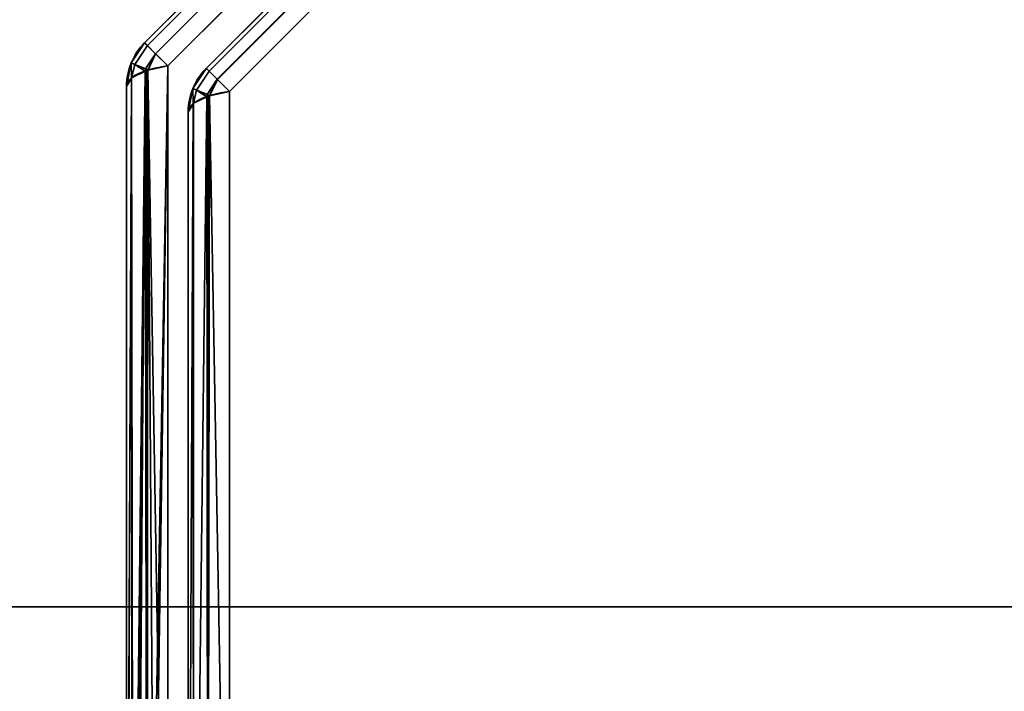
# Model space of a CAD drawing. Header units: millimetres. Extents: x -493 to 6693, y -115 to 135.
# Tile 330 of 656: x 1109 to 1120, y -16 to -8. Entities that reach past the tile are written whole.
import ezdxf

# ---------------------------------------------------------------- set-up
doc = ezdxf.new("R2010")
doc.units = ezdxf.units.MM
doc.layers.add('151', color=7, linetype='Continuous', true_color=0xffffff)

# ---------------------------------------------------------------- blocks, each defined once
blk = doc.blocks.new('UG_SURFACE_002')
at = {"layer": '151', "color": 252, "linetype": 'Continuous', "lineweight": 35}
for points in [[(2042.5, -15, 2200.25), (2042.5, 125, 2200.25), (957.5, 125, 2200.25), (957.5, -15, 2200.25)], [(1107.5, -15, 2050.25), (1107.5, 125, 2050.25), (1892.5, 125, 2050.25), (1892.5, -15, 2050.25)], [(2042.5, -15, 2200.25), (957.5, -15, 2200.25), (1107.5, -15, 2050.25), (1892.5, -15, 2050.25)]]:
    blk.add_3dface(points, dxfattribs=at)
blk = doc.blocks.new('UG_SURFACE_163')
at = {"layer": '151', "color": 252, "linetype": 'Continuous', "lineweight": 35}
for points in [[(1110.596, -8.637, 1157.986), (1120.637, 1.404, 1157.986), (1120.605, 1.436, 1157.739), (1110.564, -8.605, 1157.739)], [(1120.637, 1.404, 1010.514), (1110.596, -8.637, 1010.514), (1110.564, -8.605, 1010.761), (1120.605, 1.436, 1010.761)], [(1120.605, 1.436, 1157.739), (1120.605, 1.436, 1010.761), (1110.564, -8.605, 1010.761), (1110.564, -8.605, 1157.739)], [(1120.637, 1.404, 1157.987), (1120.637, 1.404, 1157.986), (1110.596, -8.637, 1157.986), (1110.596, -8.637, 1157.987)], [(1110.596, -8.637, 1157.987), (1110.688, -8.729, 1158.201), (1120.729, 1.312, 1158.201), (1120.637, 1.404, 1157.987)], [(1120.637, 1.404, 1010.513), (1120.729, 1.312, 1010.299), (1110.688, -8.729, 1010.299), (1110.596, -8.637, 1010.513)], [(1110.596, -8.637, 1010.513), (1110.596, -8.637, 1010.514), (1120.637, 1.404, 1010.514), (1120.637, 1.404, 1010.513)], [(1120.73, 1.311, 1158.204), (1120.729, 1.312, 1158.201), (1110.688, -8.729, 1158.201), (1110.689, -8.73, 1158.204)], [(1110.689, -8.73, 1010.296), (1110.688, -8.729, 1010.299), (1120.729, 1.312, 1010.299), (1120.73, 1.311, 1010.296)], [(1110.689, -8.73, 1158.204), (1110.827, -8.868, 1158.357), (1120.867, 1.173, 1158.357), (1120.73, 1.311, 1158.204)], [(1120.73, 1.311, 1010.296), (1120.867, 1.173, 1010.143), (1110.827, -8.868, 1010.143), (1110.689, -8.73, 1010.296)], [(1120.867, 1.173, 1158.357), (1110.827, -8.868, 1158.357), (1110.827, -22.332, 1163.419), (1130.252, -22.332, 1170.723)], [(1130.252, -22.332, 997.777), (1110.827, -22.332, 1005.08), (1110.827, -8.868, 1010.143), (1120.867, 1.173, 1010.143)], [(1111.296, -8.927, 1010.935), (1120.927, 0.704, 1010.935), (1120.895, 0.736, 1011.182), (1111.264, -8.895, 1011.182)], [(1120.895, 0.736, 1157.318), (1111.264, -8.895, 1157.318), (1111.264, -8.895, 1011.182), (1120.895, 0.736, 1011.182)], [(1120.927, 0.704, 1157.565), (1111.296, -8.927, 1157.565), (1111.264, -8.895, 1157.318), (1120.895, 0.736, 1157.318)], [(1120.927, 0.704, 1010.933), (1120.927, 0.704, 1010.935), (1111.296, -8.927, 1010.935), (1111.296, -8.927, 1010.933)], [(1111.296, -8.927, 1010.933), (1111.388, -9.019, 1010.72), (1121.019, 0.612, 1010.72), (1120.927, 0.704, 1010.933)], [(1120.927, 0.704, 1157.567), (1121.019, 0.612, 1157.78), (1111.388, -9.019, 1157.78), (1111.296, -8.927, 1157.567)], [(1111.296, -8.927, 1157.567), (1111.296, -8.927, 1157.565), (1120.927, 0.704, 1157.565), (1120.927, 0.704, 1157.567)], [(1121.02, 0.611, 1010.717), (1121.019, 0.612, 1010.72), (1111.388, -9.019, 1010.72), (1111.389, -9.02, 1010.717)], [(1111.389, -9.02, 1157.783), (1111.388, -9.019, 1157.78), (1121.019, 0.612, 1157.78), (1121.02, 0.611, 1157.783)], [(1111.389, -9.02, 1010.717), (1111.527, -9.157, 1010.564), (1121.158, 0.473, 1010.564), (1121.02, 0.611, 1010.717)], [(1121.02, 0.611, 1157.783), (1121.158, 0.473, 1157.936), (1111.527, -9.157, 1157.936), (1111.389, -9.02, 1157.783)], [(1130.485, -22.565, 1170.105), (1111.527, -21.868, 1162.715), (1111.527, -9.157, 1157.936), (1121.158, 0.473, 1157.936)], [(1121.158, 0.473, 1010.564), (1111.527, -9.157, 1010.564), (1111.527, -21.868, 1005.785), (1130.485, -22.565, 998.395)], [(1110.412, -8.832, 1010.761), (1110.412, -8.832, 1157.739), (1110.564, -8.605, 1157.739), (1110.564, -8.605, 1010.761)], [(1110.454, -8.851, 1157.987), (1110.596, -8.637, 1157.986), (1110.564, -8.605, 1157.739), (1110.412, -8.832, 1157.739)], [(1110.454, -8.851, 1010.513), (1110.412, -8.832, 1010.761), (1110.564, -8.605, 1010.761), (1110.596, -8.637, 1010.514)], [(1110.454, -8.851, 1157.987), (1110.596, -8.637, 1157.987), (1110.596, -8.637, 1157.986)], [(1110.688, -8.729, 1158.201), (1110.596, -8.637, 1157.987), (1110.454, -8.851, 1157.987), (1110.575, -8.901, 1158.204)], [(1110.575, -8.901, 1010.296), (1110.454, -8.851, 1010.513), (1110.596, -8.637, 1010.513), (1110.688, -8.729, 1010.299)], [(1110.596, -8.637, 1010.514), (1110.596, -8.637, 1010.513), (1110.454, -8.851, 1010.513)], [(1110.575, -8.901, 1158.204), (1110.689, -8.73, 1158.204), (1110.688, -8.729, 1158.201)], [(1110.688, -8.729, 1010.299), (1110.689, -8.73, 1010.296), (1110.575, -8.901, 1010.296)], [(1110.689, -8.73, 1158.204), (1110.575, -8.901, 1158.204), (1110.6, -8.916, 1158.229)], [(1110.6, -8.916, 1010.271), (1110.575, -8.901, 1010.296), (1110.689, -8.73, 1010.296)], [(1110.6, -8.916, 1158.229), (1110.827, -8.868, 1158.357), (1110.689, -8.73, 1158.204)], [(1110.689, -8.73, 1010.296), (1110.827, -8.868, 1010.143), (1110.6, -8.916, 1010.271)], [(1110.412, -8.834, 1010.761), (1110.359, -9.1, 1010.761), (1110.359, -9.1, 1157.739), (1110.412, -8.834, 1157.739)], [(1110.412, -8.834, 1157.739), (1110.359, -9.1, 1157.739), (1110.414, -9.007, 1157.987)], [(1110.414, -9.007, 1010.513), (1110.359, -9.1, 1010.761), (1110.412, -8.834, 1010.761)], [(1110.412, -8.834, 1157.739), (1110.412, -8.832, 1157.739), (1110.412, -8.832, 1010.761), (1110.412, -8.834, 1010.761)], [(1110.412, -8.832, 1157.739), (1110.412, -8.834, 1157.739), (1110.454, -8.851, 1157.987)], [(1110.454, -8.851, 1010.513), (1110.412, -8.834, 1010.761), (1110.412, -8.832, 1010.761)], [(1110.414, -9.007, 1157.987), (1110.454, -8.851, 1157.987), (1110.412, -8.834, 1157.739)], [(1110.412, -8.834, 1010.761), (1110.454, -8.851, 1010.513), (1110.414, -9.007, 1010.513)], [(1110.454, -8.851, 1157.987), (1110.414, -9.007, 1157.987), (1110.417, -9.002, 1158.001)], [(1110.417, -9.002, 1010.499), (1110.414, -9.007, 1010.513), (1110.454, -8.851, 1010.513)], [(1110.454, -8.851, 1157.987), (1110.417, -9.002, 1158.001), (1110.57, -8.926, 1158.202)], [(1110.57, -8.926, 1010.298), (1110.417, -9.002, 1010.499), (1110.454, -8.851, 1010.513)], [(1110.57, -8.926, 1158.202), (1110.417, -9.002, 1158.001), (1110.424, -22.198, 1162.96)], [(1110.433, -22.196, 1005.545), (1110.417, -9.002, 1010.499), (1110.57, -8.926, 1010.298)], [(1110.582, -8.92, 1158.219), (1110.57, -8.926, 1158.202), (1110.424, -22.198, 1162.96)], [(1110.424, -22.198, 1162.96), (1110.432, -22.21, 1163.001), (1110.582, -8.92, 1158.219)], [(1110.432, -22.21, 1163.001), (1110.59, -22.278, 1163.234), (1110.582, -8.92, 1158.219)], [(1110.57, -8.926, 1010.298), (1110.475, -22.236, 1005.41), (1110.433, -22.196, 1005.545)], [(1110.57, -8.926, 1158.202), (1110.575, -8.901, 1158.204), (1110.454, -8.851, 1157.987)], [(1110.454, -8.851, 1010.513), (1110.575, -8.901, 1010.296), (1110.57, -8.926, 1010.298)], [(1110.57, -8.926, 1010.298), (1110.594, -22.276, 1005.272), (1110.475, -22.236, 1005.41)], [(1110.575, -8.901, 1158.204), (1110.57, -8.926, 1158.202), (1110.582, -8.92, 1158.219)], [(1110.582, -8.92, 1010.281), (1110.57, -8.926, 1010.298), (1110.575, -8.901, 1010.296)], [(1110.57, -8.926, 1010.298), (1110.582, -8.92, 1010.281), (1110.594, -22.276, 1005.272)], [(1110.582, -8.92, 1158.219), (1110.6, -8.916, 1158.229), (1110.575, -8.901, 1158.204)], [(1110.575, -8.901, 1010.296), (1110.6, -8.916, 1010.271), (1110.582, -8.92, 1010.281)], [(1110.6, -8.916, 1158.229), (1110.582, -8.92, 1158.219), (1110.59, -22.278, 1163.234)], [(1110.594, -22.276, 1005.272), (1110.582, -8.92, 1010.281), (1110.6, -8.916, 1010.271)], [(1110.827, -8.868, 1158.357), (1110.6, -8.916, 1158.229), (1110.59, -22.278, 1163.234)], [(1110.59, -22.278, 1163.234), (1110.627, -22.294, 1163.288), (1110.827, -8.868, 1158.357)], [(1110.6, -8.916, 1010.271), (1110.693, -22.31, 1005.157), (1110.594, -22.276, 1005.272)], [(1110.6, -8.916, 1010.271), (1110.827, -8.868, 1010.143), (1110.827, -22.332, 1005.08)], [(1110.6, -8.916, 1010.271), (1110.827, -22.332, 1005.08), (1110.693, -22.31, 1005.157)], [(1110.627, -22.294, 1163.288), (1110.827, -22.332, 1163.419), (1110.827, -8.868, 1158.357)], [(1111.112, -9.122, 1157.318), (1111.112, -9.122, 1011.182), (1111.264, -8.895, 1011.182), (1111.264, -8.895, 1157.318)], [(1111.154, -9.141, 1010.933), (1111.296, -8.927, 1010.935), (1111.264, -8.895, 1011.182), (1111.112, -9.122, 1011.182)], [(1111.112, -9.122, 1157.318), (1111.264, -8.895, 1157.318), (1111.296, -8.927, 1157.565), (1111.154, -9.141, 1157.567)], [(1111.154, -9.141, 1010.933), (1111.296, -8.927, 1010.933), (1111.296, -8.927, 1010.935)], [(1111.388, -9.019, 1010.72), (1111.296, -8.927, 1010.933), (1111.154, -9.141, 1010.933), (1111.275, -9.191, 1010.717)], [(1111.275, -9.191, 1157.783), (1111.154, -9.141, 1157.567), (1111.296, -8.927, 1157.567), (1111.388, -9.019, 1157.78)], [(1111.296, -8.927, 1157.565), (1111.296, -8.927, 1157.567), (1111.154, -9.141, 1157.567)], [(1110.417, -9.002, 1158.001), (1110.414, -9.007, 1157.987), (1110.359, -22.1, 1162.627)], [(1110.359, -22.1, 1162.627), (1110.424, -22.198, 1162.96), (1110.417, -9.002, 1158.001)], [(1110.414, -9.007, 1157.987), (1110.359, -9.1, 1157.739), (1110.359, -22.1, 1162.627)], [(1110.414, -9.007, 1010.513), (1110.364, -22.131, 1005.768), (1110.359, -22.1, 1005.873)], [(1110.359, -22.1, 1005.873), (1110.359, -9.1, 1010.761), (1110.414, -9.007, 1010.513)], [(1110.414, -9.007, 1010.513), (1110.433, -22.196, 1005.545), (1110.364, -22.131, 1005.768)], [(1110.414, -9.007, 1010.513), (1110.417, -9.002, 1010.499), (1110.433, -22.196, 1005.545)], [(1111.275, -9.191, 1010.717), (1111.389, -9.02, 1010.717), (1111.388, -9.019, 1010.72)], [(1111.388, -9.019, 1157.78), (1111.389, -9.02, 1157.783), (1111.275, -9.191, 1157.783)], [(1111.389, -9.02, 1010.717), (1111.275, -9.191, 1010.717), (1111.3, -9.206, 1010.692)], [(1111.3, -9.206, 1157.808), (1111.275, -9.191, 1157.783), (1111.389, -9.02, 1157.783)], [(1111.3, -9.206, 1010.692), (1111.527, -9.157, 1010.564), (1111.389, -9.02, 1010.717)], [(1111.389, -9.02, 1157.783), (1111.527, -9.157, 1157.936), (1111.3, -9.206, 1157.808)], [(1110.359, -22.1, 1005.873), (1110.359, -22.1, 1162.627), (1110.359, -9.1, 1157.739), (1110.359, -9.1, 1010.761)], [(1111.112, -9.123, 1157.318), (1111.059, -9.39, 1157.318), (1111.059, -9.39, 1011.182), (1111.112, -9.123, 1011.182)], [(1111.112, -9.123, 1011.182), (1111.059, -9.39, 1011.182), (1111.114, -9.297, 1010.934)], [(1111.114, -9.297, 1157.566), (1111.059, -9.39, 1157.318), (1111.112, -9.123, 1157.318)], [(1111.112, -9.123, 1011.182), (1111.112, -9.122, 1011.182), (1111.112, -9.122, 1157.318), (1111.112, -9.123, 1157.318)], [(1111.112, -9.122, 1011.182), (1111.112, -9.123, 1011.182), (1111.154, -9.141, 1010.933)], [(1111.154, -9.141, 1157.567), (1111.112, -9.123, 1157.318), (1111.112, -9.122, 1157.318)], [(1111.114, -9.297, 1010.934), (1111.154, -9.141, 1010.933), (1111.112, -9.123, 1011.182)], [(1111.112, -9.123, 1157.318), (1111.154, -9.141, 1157.567), (1111.114, -9.297, 1157.566)], [(1111.154, -9.141, 1010.933), (1111.114, -9.297, 1010.934), (1111.117, -9.291, 1010.92)], [(1111.117, -9.291, 1157.58), (1111.114, -9.297, 1157.566), (1111.154, -9.141, 1157.567)], [(1111.154, -9.141, 1010.933), (1111.117, -9.291, 1010.92), (1111.27, -9.216, 1010.718)], [(1111.27, -9.216, 1157.781), (1111.117, -9.291, 1157.58), (1111.154, -9.141, 1157.567)], [(1111.27, -9.216, 1010.718), (1111.275, -9.191, 1010.717), (1111.154, -9.141, 1010.933)], [(1111.154, -9.141, 1157.567), (1111.275, -9.191, 1157.783), (1111.27, -9.216, 1157.781)], [(1111.117, -22.002, 1006.141), (1111.282, -21.92, 1005.923), (1111.282, -9.209, 1010.702), (1111.27, -9.216, 1010.718)], [(1111.27, -9.216, 1010.718), (1111.117, -9.291, 1010.92), (1111.117, -22.002, 1006.141)], [(1111.282, -21.92, 1162.577), (1111.117, -22.002, 1162.359), (1111.117, -9.291, 1157.58), (1111.27, -9.216, 1157.781)], [(1111.275, -9.191, 1010.717), (1111.27, -9.216, 1010.718), (1111.282, -9.209, 1010.702)], [(1111.282, -9.209, 1157.798), (1111.27, -9.216, 1157.781), (1111.275, -9.191, 1157.783)], [(1111.27, -9.216, 1157.781), (1111.282, -9.209, 1157.798), (1111.282, -21.92, 1162.577)], [(1111.282, -9.209, 1010.702), (1111.3, -9.206, 1010.692), (1111.275, -9.191, 1010.717)], [(1111.275, -9.191, 1157.783), (1111.3, -9.206, 1157.808), (1111.282, -9.209, 1157.798)], [(1111.282, -21.92, 1005.923), (1111.527, -21.868, 1005.785), (1111.527, -9.157, 1010.564), (1111.3, -9.206, 1010.692)], [(1111.3, -9.206, 1010.692), (1111.282, -9.209, 1010.702), (1111.282, -21.92, 1005.923)], [(1111.527, -21.868, 1162.715), (1111.282, -21.92, 1162.577), (1111.282, -9.209, 1157.798), (1111.3, -9.206, 1157.808)], [(1111.3, -9.206, 1157.808), (1111.527, -9.157, 1157.936), (1111.527, -21.868, 1162.715)], [(1111.059, -22.1, 1006.403), (1111.117, -22.002, 1006.141), (1111.117, -9.291, 1010.92), (1111.114, -9.297, 1010.934)], [(1111.114, -9.297, 1010.934), (1111.059, -9.39, 1011.182), (1111.059, -22.1, 1006.403)], [(1111.117, -22.002, 1162.359), (1111.059, -22.1, 1162.097), (1111.059, -9.39, 1157.318), (1111.114, -9.297, 1157.566)], [(1111.114, -9.297, 1157.566), (1111.117, -9.291, 1157.58), (1111.117, -22.002, 1162.359)], [(1111.059, -9.39, 1157.318), (1111.059, -22.1, 1162.097), (1111.059, -22.1, 1006.403), (1111.059, -9.39, 1011.182)]]:
    blk.add_3dface(points, dxfattribs=at)
blk = doc.blocks.new('UG_SURFACE_168')
at = {"layer": '151', "color": 252, "linetype": 'Continuous', "lineweight": 35}
for points in [[(1110.596, -8.637, 1157.986), (1120.637, 1.404, 1157.986), (1120.605, 1.436, 1157.739), (1110.564, -8.605, 1157.739)], [(1120.637, 1.404, 1010.514), (1110.596, -8.637, 1010.514), (1110.564, -8.605, 1010.761), (1120.605, 1.436, 1010.761)], [(1120.605, 1.436, 1157.739), (1120.605, 1.436, 1010.761), (1110.564, -8.605, 1010.761), (1110.564, -8.605, 1157.739)], [(1120.637, 1.404, 1157.987), (1120.637, 1.404, 1157.986), (1110.596, -8.637, 1157.986), (1110.596, -8.637, 1157.987)], [(1110.596, -8.637, 1157.987), (1110.688, -8.729, 1158.201), (1120.729, 1.312, 1158.201), (1120.637, 1.404, 1157.987)], [(1120.637, 1.404, 1010.513), (1120.729, 1.312, 1010.299), (1110.688, -8.729, 1010.299), (1110.596, -8.637, 1010.513)], [(1110.596, -8.637, 1010.513), (1110.596, -8.637, 1010.514), (1120.637, 1.404, 1010.514), (1120.637, 1.404, 1010.513)], [(1120.73, 1.311, 1158.204), (1120.729, 1.312, 1158.201), (1110.688, -8.729, 1158.201), (1110.689, -8.73, 1158.204)], [(1110.689, -8.73, 1010.296), (1110.688, -8.729, 1010.299), (1120.729, 1.312, 1010.299), (1120.73, 1.311, 1010.296)], [(1110.689, -8.73, 1158.204), (1110.827, -8.868, 1158.357), (1120.867, 1.173, 1158.357), (1120.73, 1.311, 1158.204)], [(1120.73, 1.311, 1010.296), (1120.867, 1.173, 1010.143), (1110.827, -8.868, 1010.143), (1110.689, -8.73, 1010.296)], [(1120.867, 1.173, 1158.357), (1110.827, -8.868, 1158.357), (1110.827, -22.332, 1163.419), (1130.252, -22.332, 1170.723)], [(1130.252, -22.332, 997.777), (1110.827, -22.332, 1005.08), (1110.827, -8.868, 1010.143), (1120.867, 1.173, 1010.143)], [(1111.296, -8.927, 1010.935), (1120.927, 0.704, 1010.935), (1120.895, 0.736, 1011.182), (1111.264, -8.895, 1011.182)], [(1120.895, 0.736, 1157.318), (1111.264, -8.895, 1157.318), (1111.264, -8.895, 1011.182), (1120.895, 0.736, 1011.182)], [(1120.927, 0.704, 1157.565), (1111.296, -8.927, 1157.565), (1111.264, -8.895, 1157.318), (1120.895, 0.736, 1157.318)], [(1120.927, 0.704, 1010.933), (1120.927, 0.704, 1010.935), (1111.296, -8.927, 1010.935), (1111.296, -8.927, 1010.933)], [(1111.296, -8.927, 1010.933), (1111.388, -9.019, 1010.72), (1121.019, 0.612, 1010.72), (1120.927, 0.704, 1010.933)], [(1120.927, 0.704, 1157.567), (1121.019, 0.612, 1157.78), (1111.388, -9.019, 1157.78), (1111.296, -8.927, 1157.567)], [(1111.296, -8.927, 1157.567), (1111.296, -8.927, 1157.565), (1120.927, 0.704, 1157.565), (1120.927, 0.704, 1157.567)], [(1121.02, 0.611, 1010.717), (1121.019, 0.612, 1010.72), (1111.388, -9.019, 1010.72), (1111.389, -9.02, 1010.717)], [(1111.389, -9.02, 1157.783), (1111.388, -9.019, 1157.78), (1121.019, 0.612, 1157.78), (1121.02, 0.611, 1157.783)], [(1111.389, -9.02, 1010.717), (1111.527, -9.157, 1010.564), (1121.158, 0.473, 1010.564), (1121.02, 0.611, 1010.717)], [(1121.02, 0.611, 1157.783), (1121.158, 0.473, 1157.936), (1111.527, -9.157, 1157.936), (1111.389, -9.02, 1157.783)], [(1130.485, -22.565, 1170.105), (1111.527, -21.868, 1162.715), (1111.527, -9.157, 1157.936), (1121.158, 0.473, 1157.936)], [(1121.158, 0.473, 1010.564), (1111.527, -9.157, 1010.564), (1111.527, -21.868, 1005.785), (1130.485, -22.565, 998.395)], [(1110.412, -8.832, 1010.761), (1110.412, -8.832, 1157.739), (1110.564, -8.605, 1157.739), (1110.564, -8.605, 1010.761)], [(1110.454, -8.851, 1157.987), (1110.596, -8.637, 1157.986), (1110.564, -8.605, 1157.739), (1110.412, -8.832, 1157.739)], [(1110.454, -8.851, 1010.513), (1110.412, -8.832, 1010.761), (1110.564, -8.605, 1010.761), (1110.596, -8.637, 1010.514)], [(1110.454, -8.851, 1157.987), (1110.596, -8.637, 1157.987), (1110.596, -8.637, 1157.986)], [(1110.688, -8.729, 1158.201), (1110.596, -8.637, 1157.987), (1110.454, -8.851, 1157.987), (1110.575, -8.901, 1158.204)], [(1110.575, -8.901, 1010.296), (1110.454, -8.851, 1010.513), (1110.596, -8.637, 1010.513), (1110.688, -8.729, 1010.299)], [(1110.596, -8.637, 1010.514), (1110.596, -8.637, 1010.513), (1110.454, -8.851, 1010.513)], [(1110.575, -8.901, 1158.204), (1110.689, -8.73, 1158.204), (1110.688, -8.729, 1158.201)], [(1110.688, -8.729, 1010.299), (1110.689, -8.73, 1010.296), (1110.575, -8.901, 1010.296)], [(1110.689, -8.73, 1158.204), (1110.575, -8.901, 1158.204), (1110.6, -8.916, 1158.229)], [(1110.6, -8.916, 1010.271), (1110.575, -8.901, 1010.296), (1110.689, -8.73, 1010.296)], [(1110.6, -8.916, 1158.229), (1110.827, -8.868, 1158.357), (1110.689, -8.73, 1158.204)], [(1110.689, -8.73, 1010.296), (1110.827, -8.868, 1010.143), (1110.6, -8.916, 1010.271)], [(1110.412, -8.834, 1010.761), (1110.359, -9.1, 1010.761), (1110.359, -9.1, 1157.739), (1110.412, -8.834, 1157.739)], [(1110.412, -8.834, 1157.739), (1110.359, -9.1, 1157.739), (1110.414, -9.007, 1157.987)], [(1110.414, -9.007, 1010.513), (1110.359, -9.1, 1010.761), (1110.412, -8.834, 1010.761)], [(1110.412, -8.834, 1157.739), (1110.412, -8.832, 1157.739), (1110.412, -8.832, 1010.761), (1110.412, -8.834, 1010.761)], [(1110.412, -8.832, 1157.739), (1110.412, -8.834, 1157.739), (1110.454, -8.851, 1157.987)], [(1110.454, -8.851, 1010.513), (1110.412, -8.834, 1010.761), (1110.412, -8.832, 1010.761)], [(1110.414, -9.007, 1157.987), (1110.454, -8.851, 1157.987), (1110.412, -8.834, 1157.739)], [(1110.412, -8.834, 1010.761), (1110.454, -8.851, 1010.513), (1110.414, -9.007, 1010.513)], [(1110.454, -8.851, 1157.987), (1110.414, -9.007, 1157.987), (1110.417, -9.002, 1158.001)], [(1110.417, -9.002, 1010.499), (1110.414, -9.007, 1010.513), (1110.454, -8.851, 1010.513)], [(1110.454, -8.851, 1157.987), (1110.417, -9.002, 1158.001), (1110.57, -8.926, 1158.202)], [(1110.57, -8.926, 1010.298), (1110.417, -9.002, 1010.499), (1110.454, -8.851, 1010.513)], [(1110.57, -8.926, 1158.202), (1110.417, -9.002, 1158.001), (1110.424, -22.198, 1162.96)], [(1110.433, -22.196, 1005.545), (1110.417, -9.002, 1010.499), (1110.57, -8.926, 1010.298)], [(1110.582, -8.92, 1158.219), (1110.57, -8.926, 1158.202), (1110.424, -22.198, 1162.96)], [(1110.424, -22.198, 1162.96), (1110.432, -22.21, 1163.001), (1110.582, -8.92, 1158.219)], [(1110.432, -22.21, 1163.001), (1110.59, -22.278, 1163.234), (1110.582, -8.92, 1158.219)], [(1110.57, -8.926, 1010.298), (1110.475, -22.236, 1005.41), (1110.433, -22.196, 1005.545)], [(1110.57, -8.926, 1158.202), (1110.575, -8.901, 1158.204), (1110.454, -8.851, 1157.987)], [(1110.454, -8.851, 1010.513), (1110.575, -8.901, 1010.296), (1110.57, -8.926, 1010.298)], [(1110.57, -8.926, 1010.298), (1110.594, -22.276, 1005.272), (1110.475, -22.236, 1005.41)], [(1110.575, -8.901, 1158.204), (1110.57, -8.926, 1158.202), (1110.582, -8.92, 1158.219)], [(1110.582, -8.92, 1010.281), (1110.57, -8.926, 1010.298), (1110.575, -8.901, 1010.296)], [(1110.57, -8.926, 1010.298), (1110.582, -8.92, 1010.281), (1110.594, -22.276, 1005.272)], [(1110.582, -8.92, 1158.219), (1110.6, -8.916, 1158.229), (1110.575, -8.901, 1158.204)], [(1110.575, -8.901, 1010.296), (1110.6, -8.916, 1010.271), (1110.582, -8.92, 1010.281)], [(1110.6, -8.916, 1158.229), (1110.582, -8.92, 1158.219), (1110.59, -22.278, 1163.234)], [(1110.594, -22.276, 1005.272), (1110.582, -8.92, 1010.281), (1110.6, -8.916, 1010.271)], [(1110.827, -8.868, 1158.357), (1110.6, -8.916, 1158.229), (1110.59, -22.278, 1163.234)], [(1110.59, -22.278, 1163.234), (1110.627, -22.294, 1163.288), (1110.827, -8.868, 1158.357)], [(1110.6, -8.916, 1010.271), (1110.693, -22.31, 1005.157), (1110.594, -22.276, 1005.272)], [(1110.6, -8.916, 1010.271), (1110.827, -8.868, 1010.143), (1110.827, -22.332, 1005.08)], [(1110.6, -8.916, 1010.271), (1110.827, -22.332, 1005.08), (1110.693, -22.31, 1005.157)], [(1110.627, -22.294, 1163.288), (1110.827, -22.332, 1163.419), (1110.827, -8.868, 1158.357)], [(1111.112, -9.122, 1157.318), (1111.112, -9.122, 1011.182), (1111.264, -8.895, 1011.182), (1111.264, -8.895, 1157.318)], [(1111.154, -9.141, 1010.933), (1111.296, -8.927, 1010.935), (1111.264, -8.895, 1011.182), (1111.112, -9.122, 1011.182)], [(1111.112, -9.122, 1157.318), (1111.264, -8.895, 1157.318), (1111.296, -8.927, 1157.565), (1111.154, -9.141, 1157.567)], [(1111.154, -9.141, 1010.933), (1111.296, -8.927, 1010.933), (1111.296, -8.927, 1010.935)], [(1111.388, -9.019, 1010.72), (1111.296, -8.927, 1010.933), (1111.154, -9.141, 1010.933), (1111.275, -9.191, 1010.717)], [(1111.275, -9.191, 1157.783), (1111.154, -9.141, 1157.567), (1111.296, -8.927, 1157.567), (1111.388, -9.019, 1157.78)], [(1111.296, -8.927, 1157.565), (1111.296, -8.927, 1157.567), (1111.154, -9.141, 1157.567)], [(1110.417, -9.002, 1158.001), (1110.414, -9.007, 1157.987), (1110.359, -22.1, 1162.627)], [(1110.359, -22.1, 1162.627), (1110.424, -22.198, 1162.96), (1110.417, -9.002, 1158.001)], [(1110.414, -9.007, 1157.987), (1110.359, -9.1, 1157.739), (1110.359, -22.1, 1162.627)], [(1110.414, -9.007, 1010.513), (1110.364, -22.131, 1005.768), (1110.359, -22.1, 1005.873)], [(1110.359, -22.1, 1005.873), (1110.359, -9.1, 1010.761), (1110.414, -9.007, 1010.513)], [(1110.414, -9.007, 1010.513), (1110.433, -22.196, 1005.545), (1110.364, -22.131, 1005.768)], [(1110.414, -9.007, 1010.513), (1110.417, -9.002, 1010.499), (1110.433, -22.196, 1005.545)], [(1111.275, -9.191, 1010.717), (1111.389, -9.02, 1010.717), (1111.388, -9.019, 1010.72)], [(1111.388, -9.019, 1157.78), (1111.389, -9.02, 1157.783), (1111.275, -9.191, 1157.783)], [(1111.389, -9.02, 1010.717), (1111.275, -9.191, 1010.717), (1111.3, -9.206, 1010.692)], [(1111.3, -9.206, 1157.808), (1111.275, -9.191, 1157.783), (1111.389, -9.02, 1157.783)], [(1111.3, -9.206, 1010.692), (1111.527, -9.157, 1010.564), (1111.389, -9.02, 1010.717)], [(1111.389, -9.02, 1157.783), (1111.527, -9.157, 1157.936), (1111.3, -9.206, 1157.808)], [(1110.359, -22.1, 1005.873), (1110.359, -22.1, 1162.627), (1110.359, -9.1, 1157.739), (1110.359, -9.1, 1010.761)], [(1111.112, -9.123, 1157.318), (1111.059, -9.39, 1157.318), (1111.059, -9.39, 1011.182), (1111.112, -9.123, 1011.182)], [(1111.112, -9.123, 1011.182), (1111.059, -9.39, 1011.182), (1111.114, -9.297, 1010.934)], [(1111.114, -9.297, 1157.566), (1111.059, -9.39, 1157.318), (1111.112, -9.123, 1157.318)], [(1111.112, -9.123, 1011.182), (1111.112, -9.122, 1011.182), (1111.112, -9.122, 1157.318), (1111.112, -9.123, 1157.318)], [(1111.112, -9.122, 1011.182), (1111.112, -9.123, 1011.182), (1111.154, -9.141, 1010.933)], [(1111.154, -9.141, 1157.567), (1111.112, -9.123, 1157.318), (1111.112, -9.122, 1157.318)], [(1111.114, -9.297, 1010.934), (1111.154, -9.141, 1010.933), (1111.112, -9.123, 1011.182)], [(1111.112, -9.123, 1157.318), (1111.154, -9.141, 1157.567), (1111.114, -9.297, 1157.566)], [(1111.154, -9.141, 1010.933), (1111.114, -9.297, 1010.934), (1111.117, -9.291, 1010.92)], [(1111.117, -9.291, 1157.58), (1111.114, -9.297, 1157.566), (1111.154, -9.141, 1157.567)], [(1111.154, -9.141, 1010.933), (1111.117, -9.291, 1010.92), (1111.27, -9.216, 1010.718)], [(1111.27, -9.216, 1157.781), (1111.117, -9.291, 1157.58), (1111.154, -9.141, 1157.567)], [(1111.27, -9.216, 1010.718), (1111.275, -9.191, 1010.717), (1111.154, -9.141, 1010.933)], [(1111.154, -9.141, 1157.567), (1111.275, -9.191, 1157.783), (1111.27, -9.216, 1157.781)], [(1111.117, -22.002, 1006.141), (1111.282, -21.92, 1005.923), (1111.282, -9.209, 1010.702), (1111.27, -9.216, 1010.718)], [(1111.27, -9.216, 1010.718), (1111.117, -9.291, 1010.92), (1111.117, -22.002, 1006.141)], [(1111.282, -21.92, 1162.577), (1111.117, -22.002, 1162.359), (1111.117, -9.291, 1157.58), (1111.27, -9.216, 1157.781)], [(1111.275, -9.191, 1010.717), (1111.27, -9.216, 1010.718), (1111.282, -9.209, 1010.702)], [(1111.282, -9.209, 1157.798), (1111.27, -9.216, 1157.781), (1111.275, -9.191, 1157.783)], [(1111.27, -9.216, 1157.781), (1111.282, -9.209, 1157.798), (1111.282, -21.92, 1162.577)], [(1111.282, -9.209, 1010.702), (1111.3, -9.206, 1010.692), (1111.275, -9.191, 1010.717)], [(1111.275, -9.191, 1157.783), (1111.3, -9.206, 1157.808), (1111.282, -9.209, 1157.798)], [(1111.282, -21.92, 1005.923), (1111.527, -21.868, 1005.785), (1111.527, -9.157, 1010.564), (1111.3, -9.206, 1010.692)], [(1111.3, -9.206, 1010.692), (1111.282, -9.209, 1010.702), (1111.282, -21.92, 1005.923)], [(1111.527, -21.868, 1162.715), (1111.282, -21.92, 1162.577), (1111.282, -9.209, 1157.798), (1111.3, -9.206, 1157.808)], [(1111.3, -9.206, 1157.808), (1111.527, -9.157, 1157.936), (1111.527, -21.868, 1162.715)], [(1111.059, -22.1, 1006.403), (1111.117, -22.002, 1006.141), (1111.117, -9.291, 1010.92), (1111.114, -9.297, 1010.934)], [(1111.114, -9.297, 1010.934), (1111.059, -9.39, 1011.182), (1111.059, -22.1, 1006.403)], [(1111.117, -22.002, 1162.359), (1111.059, -22.1, 1162.097), (1111.059, -9.39, 1157.318), (1111.114, -9.297, 1157.566)], [(1111.114, -9.297, 1157.566), (1111.117, -9.291, 1157.58), (1111.117, -22.002, 1162.359)], [(1111.059, -9.39, 1157.318), (1111.059, -22.1, 1162.097), (1111.059, -22.1, 1006.403), (1111.059, -9.39, 1011.182)]]:
    blk.add_3dface(points, dxfattribs=at)
blk = doc.blocks.new('UG_SURFACE_172')
at = {"layer": '151', "color": 252, "linetype": 'Continuous', "lineweight": 35}
for points in [[(1097, -15, 2060.25), (1903, -15, 2060.25), (1901.5, -15, 2058.75), (1098.5, -15, 2058.75)], [(1097, -15, 2060.25), (1097, -21.92, 2060.25), (1903, -21.92, 2060.25), (1903, -15, 2060.25)], [(1098.5, -15, 2058.75), (1901.5, -15, 2058.75), (1901.5, -21.92, 2058.75), (1098.5, -21.92, 2058.75)]]:
    blk.add_3dface(points, dxfattribs=at)
blk = doc.blocks.new('UG_SURFACE_174')
at = {"layer": '151', "color": 252, "linetype": 'Continuous', "lineweight": 35}
for points in [[(1110.596, -8.637, 1157.986), (1120.637, 1.404, 1157.986), (1120.605, 1.436, 1157.739), (1110.564, -8.605, 1157.739)], [(1120.637, 1.404, 1010.514), (1110.596, -8.637, 1010.514), (1110.564, -8.605, 1010.761), (1120.605, 1.436, 1010.761)], [(1120.605, 1.436, 1157.739), (1120.605, 1.436, 1010.761), (1110.564, -8.605, 1010.761), (1110.564, -8.605, 1157.739)], [(1120.637, 1.404, 1157.987), (1120.637, 1.404, 1157.986), (1110.596, -8.637, 1157.986), (1110.596, -8.637, 1157.987)], [(1110.596, -8.637, 1157.987), (1110.688, -8.729, 1158.201), (1120.729, 1.312, 1158.201), (1120.637, 1.404, 1157.987)], [(1120.637, 1.404, 1010.513), (1120.729, 1.312, 1010.299), (1110.688, -8.729, 1010.299), (1110.596, -8.637, 1010.513)], [(1110.596, -8.637, 1010.513), (1110.596, -8.637, 1010.514), (1120.637, 1.404, 1010.514), (1120.637, 1.404, 1010.513)], [(1120.73, 1.311, 1158.204), (1120.729, 1.312, 1158.201), (1110.688, -8.729, 1158.201), (1110.689, -8.73, 1158.204)], [(1110.689, -8.73, 1010.296), (1110.688, -8.729, 1010.299), (1120.729, 1.312, 1010.299), (1120.73, 1.311, 1010.296)], [(1110.689, -8.73, 1158.204), (1110.827, -8.868, 1158.357), (1120.867, 1.173, 1158.357), (1120.73, 1.311, 1158.204)], [(1120.73, 1.311, 1010.296), (1120.867, 1.173, 1010.143), (1110.827, -8.868, 1010.143), (1110.689, -8.73, 1010.296)], [(1120.867, 1.173, 1158.357), (1110.827, -8.868, 1158.357), (1110.827, -22.332, 1163.419), (1130.252, -22.332, 1170.723)], [(1130.252, -22.332, 997.777), (1110.827, -22.332, 1005.08), (1110.827, -8.868, 1010.143), (1120.867, 1.173, 1010.143)], [(1111.296, -8.927, 1010.935), (1120.927, 0.704, 1010.935), (1120.895, 0.736, 1011.182), (1111.264, -8.895, 1011.182)], [(1120.895, 0.736, 1157.318), (1111.264, -8.895, 1157.318), (1111.264, -8.895, 1011.182), (1120.895, 0.736, 1011.182)], [(1120.927, 0.704, 1157.565), (1111.296, -8.927, 1157.565), (1111.264, -8.895, 1157.318), (1120.895, 0.736, 1157.318)], [(1120.927, 0.704, 1010.933), (1120.927, 0.704, 1010.935), (1111.296, -8.927, 1010.935), (1111.296, -8.927, 1010.933)], [(1111.296, -8.927, 1010.933), (1111.388, -9.019, 1010.72), (1121.019, 0.612, 1010.72), (1120.927, 0.704, 1010.933)], [(1120.927, 0.704, 1157.567), (1121.019, 0.612, 1157.78), (1111.388, -9.019, 1157.78), (1111.296, -8.927, 1157.567)], [(1111.296, -8.927, 1157.567), (1111.296, -8.927, 1157.565), (1120.927, 0.704, 1157.565), (1120.927, 0.704, 1157.567)], [(1121.02, 0.611, 1010.717), (1121.019, 0.612, 1010.72), (1111.388, -9.019, 1010.72), (1111.389, -9.02, 1010.717)], [(1111.389, -9.02, 1157.783), (1111.388, -9.019, 1157.78), (1121.019, 0.612, 1157.78), (1121.02, 0.611, 1157.783)], [(1111.389, -9.02, 1010.717), (1111.527, -9.157, 1010.564), (1121.158, 0.473, 1010.564), (1121.02, 0.611, 1010.717)], [(1121.02, 0.611, 1157.783), (1121.158, 0.473, 1157.936), (1111.527, -9.157, 1157.936), (1111.389, -9.02, 1157.783)], [(1130.485, -22.565, 1170.105), (1111.527, -21.868, 1162.715), (1111.527, -9.157, 1157.936), (1121.158, 0.473, 1157.936)], [(1121.158, 0.473, 1010.564), (1111.527, -9.157, 1010.564), (1111.527, -21.868, 1005.785), (1130.485, -22.565, 998.395)], [(1110.412, -8.832, 1010.761), (1110.412, -8.832, 1157.739), (1110.564, -8.605, 1157.739), (1110.564, -8.605, 1010.761)], [(1110.454, -8.851, 1157.987), (1110.596, -8.637, 1157.986), (1110.564, -8.605, 1157.739), (1110.412, -8.832, 1157.739)], [(1110.454, -8.851, 1010.513), (1110.412, -8.832, 1010.761), (1110.564, -8.605, 1010.761), (1110.596, -8.637, 1010.514)], [(1110.454, -8.851, 1157.987), (1110.596, -8.637, 1157.987), (1110.596, -8.637, 1157.986)], [(1110.688, -8.729, 1158.201), (1110.596, -8.637, 1157.987), (1110.454, -8.851, 1157.987), (1110.575, -8.901, 1158.204)], [(1110.575, -8.901, 1010.296), (1110.454, -8.851, 1010.513), (1110.596, -8.637, 1010.513), (1110.688, -8.729, 1010.299)], [(1110.596, -8.637, 1010.514), (1110.596, -8.637, 1010.513), (1110.454, -8.851, 1010.513)], [(1110.575, -8.901, 1158.204), (1110.689, -8.73, 1158.204), (1110.688, -8.729, 1158.201)], [(1110.688, -8.729, 1010.299), (1110.689, -8.73, 1010.296), (1110.575, -8.901, 1010.296)], [(1110.689, -8.73, 1158.204), (1110.575, -8.901, 1158.204), (1110.6, -8.916, 1158.229)], [(1110.6, -8.916, 1010.271), (1110.575, -8.901, 1010.296), (1110.689, -8.73, 1010.296)], [(1110.6, -8.916, 1158.229), (1110.827, -8.868, 1158.357), (1110.689, -8.73, 1158.204)], [(1110.689, -8.73, 1010.296), (1110.827, -8.868, 1010.143), (1110.6, -8.916, 1010.271)], [(1110.412, -8.834, 1010.761), (1110.359, -9.1, 1010.761), (1110.359, -9.1, 1157.739), (1110.412, -8.834, 1157.739)], [(1110.412, -8.834, 1157.739), (1110.359, -9.1, 1157.739), (1110.414, -9.007, 1157.987)], [(1110.414, -9.007, 1010.513), (1110.359, -9.1, 1010.761), (1110.412, -8.834, 1010.761)], [(1110.412, -8.834, 1157.739), (1110.412, -8.832, 1157.739), (1110.412, -8.832, 1010.761), (1110.412, -8.834, 1010.761)], [(1110.412, -8.832, 1157.739), (1110.412, -8.834, 1157.739), (1110.454, -8.851, 1157.987)], [(1110.454, -8.851, 1010.513), (1110.412, -8.834, 1010.761), (1110.412, -8.832, 1010.761)], [(1110.414, -9.007, 1157.987), (1110.454, -8.851, 1157.987), (1110.412, -8.834, 1157.739)], [(1110.412, -8.834, 1010.761), (1110.454, -8.851, 1010.513), (1110.414, -9.007, 1010.513)], [(1110.454, -8.851, 1157.987), (1110.414, -9.007, 1157.987), (1110.417, -9.002, 1158.001)], [(1110.417, -9.002, 1010.499), (1110.414, -9.007, 1010.513), (1110.454, -8.851, 1010.513)], [(1110.454, -8.851, 1157.987), (1110.417, -9.002, 1158.001), (1110.57, -8.926, 1158.202)], [(1110.57, -8.926, 1010.298), (1110.417, -9.002, 1010.499), (1110.454, -8.851, 1010.513)], [(1110.57, -8.926, 1158.202), (1110.417, -9.002, 1158.001), (1110.424, -22.198, 1162.96)], [(1110.433, -22.196, 1005.545), (1110.417, -9.002, 1010.499), (1110.57, -8.926, 1010.298)], [(1110.582, -8.92, 1158.219), (1110.57, -8.926, 1158.202), (1110.424, -22.198, 1162.96)], [(1110.424, -22.198, 1162.96), (1110.432, -22.21, 1163.001), (1110.582, -8.92, 1158.219)], [(1110.432, -22.21, 1163.001), (1110.59, -22.278, 1163.234), (1110.582, -8.92, 1158.219)], [(1110.57, -8.926, 1010.298), (1110.475, -22.236, 1005.41), (1110.433, -22.196, 1005.545)], [(1110.57, -8.926, 1158.202), (1110.575, -8.901, 1158.204), (1110.454, -8.851, 1157.987)], [(1110.454, -8.851, 1010.513), (1110.575, -8.901, 1010.296), (1110.57, -8.926, 1010.298)], [(1110.57, -8.926, 1010.298), (1110.594, -22.276, 1005.272), (1110.475, -22.236, 1005.41)], [(1110.575, -8.901, 1158.204), (1110.57, -8.926, 1158.202), (1110.582, -8.92, 1158.219)], [(1110.582, -8.92, 1010.281), (1110.57, -8.926, 1010.298), (1110.575, -8.901, 1010.296)], [(1110.57, -8.926, 1010.298), (1110.582, -8.92, 1010.281), (1110.594, -22.276, 1005.272)], [(1110.582, -8.92, 1158.219), (1110.6, -8.916, 1158.229), (1110.575, -8.901, 1158.204)], [(1110.575, -8.901, 1010.296), (1110.6, -8.916, 1010.271), (1110.582, -8.92, 1010.281)], [(1110.6, -8.916, 1158.229), (1110.582, -8.92, 1158.219), (1110.59, -22.278, 1163.234)], [(1110.594, -22.276, 1005.272), (1110.582, -8.92, 1010.281), (1110.6, -8.916, 1010.271)], [(1110.827, -8.868, 1158.357), (1110.6, -8.916, 1158.229), (1110.59, -22.278, 1163.234)], [(1110.59, -22.278, 1163.234), (1110.627, -22.294, 1163.288), (1110.827, -8.868, 1158.357)], [(1110.6, -8.916, 1010.271), (1110.693, -22.31, 1005.157), (1110.594, -22.276, 1005.272)], [(1110.6, -8.916, 1010.271), (1110.827, -8.868, 1010.143), (1110.827, -22.332, 1005.08)], [(1110.6, -8.916, 1010.271), (1110.827, -22.332, 1005.08), (1110.693, -22.31, 1005.157)], [(1110.627, -22.294, 1163.288), (1110.827, -22.332, 1163.419), (1110.827, -8.868, 1158.357)], [(1111.112, -9.122, 1157.318), (1111.112, -9.122, 1011.182), (1111.264, -8.895, 1011.182), (1111.264, -8.895, 1157.318)], [(1111.154, -9.141, 1010.933), (1111.296, -8.927, 1010.935), (1111.264, -8.895, 1011.182), (1111.112, -9.122, 1011.182)], [(1111.112, -9.122, 1157.318), (1111.264, -8.895, 1157.318), (1111.296, -8.927, 1157.565), (1111.154, -9.141, 1157.567)], [(1111.154, -9.141, 1010.933), (1111.296, -8.927, 1010.933), (1111.296, -8.927, 1010.935)], [(1111.388, -9.019, 1010.72), (1111.296, -8.927, 1010.933), (1111.154, -9.141, 1010.933), (1111.275, -9.191, 1010.717)], [(1111.275, -9.191, 1157.783), (1111.154, -9.141, 1157.567), (1111.296, -8.927, 1157.567), (1111.388, -9.019, 1157.78)], [(1111.296, -8.927, 1157.565), (1111.296, -8.927, 1157.567), (1111.154, -9.141, 1157.567)], [(1110.417, -9.002, 1158.001), (1110.414, -9.007, 1157.987), (1110.359, -22.1, 1162.627)], [(1110.359, -22.1, 1162.627), (1110.424, -22.198, 1162.96), (1110.417, -9.002, 1158.001)], [(1110.414, -9.007, 1157.987), (1110.359, -9.1, 1157.739), (1110.359, -22.1, 1162.627)], [(1110.414, -9.007, 1010.513), (1110.364, -22.131, 1005.768), (1110.359, -22.1, 1005.873)], [(1110.359, -22.1, 1005.873), (1110.359, -9.1, 1010.761), (1110.414, -9.007, 1010.513)], [(1110.414, -9.007, 1010.513), (1110.433, -22.196, 1005.545), (1110.364, -22.131, 1005.768)], [(1110.414, -9.007, 1010.513), (1110.417, -9.002, 1010.499), (1110.433, -22.196, 1005.545)], [(1111.275, -9.191, 1010.717), (1111.389, -9.02, 1010.717), (1111.388, -9.019, 1010.72)], [(1111.388, -9.019, 1157.78), (1111.389, -9.02, 1157.783), (1111.275, -9.191, 1157.783)], [(1111.389, -9.02, 1010.717), (1111.275, -9.191, 1010.717), (1111.3, -9.206, 1010.692)], [(1111.3, -9.206, 1157.808), (1111.275, -9.191, 1157.783), (1111.389, -9.02, 1157.783)], [(1111.3, -9.206, 1010.692), (1111.527, -9.157, 1010.564), (1111.389, -9.02, 1010.717)], [(1111.389, -9.02, 1157.783), (1111.527, -9.157, 1157.936), (1111.3, -9.206, 1157.808)], [(1110.359, -22.1, 1005.873), (1110.359, -22.1, 1162.627), (1110.359, -9.1, 1157.739), (1110.359, -9.1, 1010.761)], [(1111.112, -9.123, 1157.318), (1111.059, -9.39, 1157.318), (1111.059, -9.39, 1011.182), (1111.112, -9.123, 1011.182)], [(1111.112, -9.123, 1011.182), (1111.059, -9.39, 1011.182), (1111.114, -9.297, 1010.934)], [(1111.114, -9.297, 1157.566), (1111.059, -9.39, 1157.318), (1111.112, -9.123, 1157.318)], [(1111.112, -9.123, 1011.182), (1111.112, -9.122, 1011.182), (1111.112, -9.122, 1157.318), (1111.112, -9.123, 1157.318)], [(1111.112, -9.122, 1011.182), (1111.112, -9.123, 1011.182), (1111.154, -9.141, 1010.933)], [(1111.154, -9.141, 1157.567), (1111.112, -9.123, 1157.318), (1111.112, -9.122, 1157.318)], [(1111.114, -9.297, 1010.934), (1111.154, -9.141, 1010.933), (1111.112, -9.123, 1011.182)], [(1111.112, -9.123, 1157.318), (1111.154, -9.141, 1157.567), (1111.114, -9.297, 1157.566)], [(1111.154, -9.141, 1010.933), (1111.114, -9.297, 1010.934), (1111.117, -9.291, 1010.92)], [(1111.117, -9.291, 1157.58), (1111.114, -9.297, 1157.566), (1111.154, -9.141, 1157.567)], [(1111.154, -9.141, 1010.933), (1111.117, -9.291, 1010.92), (1111.27, -9.216, 1010.718)], [(1111.27, -9.216, 1157.781), (1111.117, -9.291, 1157.58), (1111.154, -9.141, 1157.567)], [(1111.27, -9.216, 1010.718), (1111.275, -9.191, 1010.717), (1111.154, -9.141, 1010.933)], [(1111.154, -9.141, 1157.567), (1111.275, -9.191, 1157.783), (1111.27, -9.216, 1157.781)], [(1111.117, -22.002, 1006.141), (1111.282, -21.92, 1005.923), (1111.282, -9.209, 1010.702), (1111.27, -9.216, 1010.718)], [(1111.27, -9.216, 1010.718), (1111.117, -9.291, 1010.92), (1111.117, -22.002, 1006.141)], [(1111.282, -21.92, 1162.577), (1111.117, -22.002, 1162.359), (1111.117, -9.291, 1157.58), (1111.27, -9.216, 1157.781)], [(1111.275, -9.191, 1010.717), (1111.27, -9.216, 1010.718), (1111.282, -9.209, 1010.702)], [(1111.282, -9.209, 1157.798), (1111.27, -9.216, 1157.781), (1111.275, -9.191, 1157.783)], [(1111.27, -9.216, 1157.781), (1111.282, -9.209, 1157.798), (1111.282, -21.92, 1162.577)], [(1111.282, -9.209, 1010.702), (1111.3, -9.206, 1010.692), (1111.275, -9.191, 1010.717)], [(1111.275, -9.191, 1157.783), (1111.3, -9.206, 1157.808), (1111.282, -9.209, 1157.798)], [(1111.282, -21.92, 1005.923), (1111.527, -21.868, 1005.785), (1111.527, -9.157, 1010.564), (1111.3, -9.206, 1010.692)], [(1111.3, -9.206, 1010.692), (1111.282, -9.209, 1010.702), (1111.282, -21.92, 1005.923)], [(1111.527, -21.868, 1162.715), (1111.282, -21.92, 1162.577), (1111.282, -9.209, 1157.798), (1111.3, -9.206, 1157.808)], [(1111.3, -9.206, 1157.808), (1111.527, -9.157, 1157.936), (1111.527, -21.868, 1162.715)], [(1111.059, -22.1, 1006.403), (1111.117, -22.002, 1006.141), (1111.117, -9.291, 1010.92), (1111.114, -9.297, 1010.934)], [(1111.114, -9.297, 1010.934), (1111.059, -9.39, 1011.182), (1111.059, -22.1, 1006.403)], [(1111.117, -22.002, 1162.359), (1111.059, -22.1, 1162.097), (1111.059, -9.39, 1157.318), (1111.114, -9.297, 1157.566)], [(1111.114, -9.297, 1157.566), (1111.117, -9.291, 1157.58), (1111.117, -22.002, 1162.359)], [(1111.059, -9.39, 1157.318), (1111.059, -22.1, 1162.097), (1111.059, -22.1, 1006.403), (1111.059, -9.39, 1011.182)]]:
    blk.add_3dface(points, dxfattribs=at)

msp = doc.modelspace()

# ---------------------------------------------------------------- linework, layer by layer
at = {"layer": '151', "color": 253, "linetype": 'Continuous', "lineweight": -3}
for p, q in [((1110.564, -8.605, 1010.761), (1120.605, 1.436, 1010.761)), ((1120.605, 1.436, 1157.739), (1110.564, -8.605, 1157.739)), ((1110.564, -8.605, 1010.761), (1120.605, 1.436, 1010.761)), ((1120.605, 1.436, 1157.739), (1110.564, -8.605, 1157.739)), ((1110.564, -8.605, 1010.761), (1120.605, 1.436, 1010.761)), ((1120.605, 1.436, 1157.739), (1110.564, -8.605, 1157.739)), ((1120.868, 1.173, 1158.357), (1110.827, -8.868, 1158.357)), ((1110.827, -8.868, 1010.143), (1120.868, 1.173, 1010.143)), ((1120.868, 1.173, 1158.357), (1110.827, -8.868, 1158.357)), ((1110.827, -8.868, 1010.143), (1120.868, 1.173, 1010.143)), ((1120.868, 1.173, 1158.357), (1110.827, -8.868, 1158.357)), ((1110.827, -8.868, 1010.143), (1120.868, 1.173, 1010.143)), ((1120.895, 0.736, 1157.318), (1111.264, -8.895, 1157.318)), ((1111.264, -8.895, 1011.182), (1120.895, 0.736, 1011.182)), ((1120.895, 0.736, 1157.318), (1111.264, -8.895, 1157.318)), ((1111.264, -8.895, 1011.182), (1120.895, 0.736, 1011.182)), ((1120.895, 0.736, 1157.318), (1111.264, -8.895, 1157.318)), ((1111.264, -8.895, 1011.182), (1120.895, 0.736, 1011.182)), ((1111.527, -9.157, 1157.936), (1121.157, 0.473, 1157.936)), ((1121.157, 0.473, 1010.564), (1111.527, -9.157, 1010.564)), ((1121.157, 0.473, 1010.564), (1111.527, -9.157, 1010.564)), ((1111.527, -9.157, 1157.936), (1121.157, 0.473, 1157.936)), ((1111.527, -9.157, 1157.936), (1121.157, 0.473, 1157.936)), ((1121.157, 0.473, 1010.564), (1111.527, -9.157, 1010.564)), ((1110.564, -8.605, 1157.739), (1110.564, -8.605, 1010.761)), ((1110.564, -8.605, 1157.739), (1110.564, -8.605, 1010.761)), ((1110.564, -8.605, 1157.739), (1110.564, -8.605, 1010.761)), ((1110.827, -8.868, 1010.143), (1110.827, -22.332, 1005.081)), ((1110.827, -8.868, 1158.357), (1110.827, -22.332, 1163.419)), ((1110.827, -8.868, 1010.143), (1110.827, -22.332, 1005.081)), ((1110.827, -8.868, 1158.357), (1110.827, -22.332, 1163.419)), ((1110.827, -8.868, 1158.357), (1110.827, -22.332, 1163.419)), ((1110.827, -8.868, 1010.143), (1110.827, -22.332, 1005.081)), ((1111.264, -8.895, 1157.318), (1111.264, -8.895, 1011.182)), ((1111.264, -8.895, 1157.318), (1111.264, -8.895, 1011.182)), ((1111.264, -8.895, 1157.318), (1111.264, -8.895, 1011.182)), ((1110.359, -9.1, 1157.739), (1110.359, -22.1, 1162.627)), ((1110.359, -9.1, 1010.761), (1110.359, -22.1, 1005.873)), ((1110.359, -9.1, 1157.739), (1110.359, -9.1, 1010.761)), ((1110.359, -9.1, 1157.739), (1110.359, -9.1, 1010.761)), ((1110.359, -9.1, 1010.761), (1110.359, -22.1, 1005.873)), ((1110.359, -9.1, 1157.739), (1110.359, -22.1, 1162.627)), ((1110.359, -9.1, 1157.739), (1110.359, -22.1, 1162.627)), ((1110.359, -9.1, 1157.739), (1110.359, -9.1, 1010.761)), ((1110.359, -9.1, 1010.761), (1110.359, -22.1, 1005.873)), ((1111.527, -21.868, 1162.715), (1111.527, -9.157, 1157.936)), ((1111.527, -9.157, 1010.564), (1111.527, -21.868, 1005.785)), ((1111.527, -9.157, 1010.564), (1111.527, -21.868, 1005.785)), ((1111.527, -21.868, 1162.715), (1111.527, -9.157, 1157.936)), ((1111.527, -9.157, 1010.564), (1111.527, -21.868, 1005.785)), ((1111.527, -21.868, 1162.715), (1111.527, -9.157, 1157.936)), ((1111.059, -9.39, 1157.318), (1111.059, -22.1, 1162.097)), ((1111.059, -22.1, 1006.403), (1111.059, -9.39, 1011.182)), ((1111.059, -9.39, 1011.182), (1111.059, -9.39, 1157.318)), ((1111.059, -9.39, 1157.318), (1111.059, -22.1, 1162.097)), ((1111.059, -9.39, 1011.182), (1111.059, -9.39, 1157.318)), ((1111.059, -22.1, 1006.403), (1111.059, -9.39, 1011.182)), ((1111.059, -9.39, 1157.318), (1111.059, -22.1, 1162.097)), ((1111.059, -9.39, 1011.182), (1111.059, -9.39, 1157.318)), ((1111.059, -22.1, 1006.403), (1111.059, -9.39, 1011.182)), ((957.5, -15, 2200.25), (2042.5, -15, 2200.25)), ((1903, -15, 2060.25), (1097, -15, 2060.25)), ((1901.5, -15, 2058.75), (1098.5, -15, 2058.75)), ((1892.5, -15, 2050.25), (1107.5, -15, 2050.25))]:
    msp.add_line(p, q, dxfattribs=at)
at = {"layer": '151', "color": 253, "linetype": 'Continuous', "lineweight": -3, "extrusion": (0, 0, -1)}
for centre, start in [((-1111.059, -9.1, -1157.739), 360), ((-1111.059, -9.1, -1157.739), 360), ((-1111.059, -9.1, -1157.739), 360), ((-1111.759, -9.39, -1157.318), 0), ((-1111.759, -9.39, -1011.182), 0), ((-1111.759, -9.39, -1011.182), 0), ((-1111.759, -9.39, -1157.318), 0), ((-1111.759, -9.39, -1011.182), 0), ((-1111.759, -9.39, -1157.318), 0)]:
    msp.add_arc(centre, 0.7, start, 45, dxfattribs=at)
at = {"layer": '151', "color": 253, "linetype": 'Continuous', "lineweight": -3}
msp.add_arc((1111.059, -9.1, 1010.761), 0.7, 135, 180, dxfattribs=at)
msp.add_arc((1111.059, -9.1, 1010.761), 0.7, 135, 180, dxfattribs=at)
msp.add_arc((1111.059, -9.1, 1010.761), 0.7, 135, 180, dxfattribs=at)
at = {"layer": '151', "color": 253, "linetype": 'Continuous', "lineweight": -3, "extrusion": (0.707107, 0.707107, -3.85443e-15)}
msp.add_arc((-792.072, 1157.739, 779.203), 0.7, 0, 62, dxfattribs=at)
msp.add_arc((-792.072, 1157.739, 779.203), 0.7, 0, 62, dxfattribs=at)
msp.add_arc((-792.072, 1157.739, 779.203), 0.7, 0, 62, dxfattribs=at)
at = {"layer": '151', "color": 253, "linetype": 'Continuous', "lineweight": -3, "extrusion": (0.707107, 0.707107, 5.47573e-15)}
for centre, start, end in [((-792.072, 1010.761, 779.203), 298, 0), ((-792.072, 1010.761, 779.203), 298, 0), ((-792.072, 1010.761, 779.203), 298, 0), ((-792.772, 1011.182, 779.493), 298, 0), ((-792.772, 1157.318, 779.493), 0, 62), ((-792.772, 1011.182, 779.493), 298, 0), ((-792.772, 1157.318, 779.493), 0, 62), ((-792.772, 1157.318, 779.493), 0, 62), ((-792.772, 1011.182, 779.493), 298, 0)]:
    msp.add_arc(centre, 0.7, start, end, dxfattribs=at)
at = {"layer": '151', "color": 253, "linetype": 'Continuous', "lineweight": -3, "extrusion": (0, -0.936029, -0.351924)}
msp.add_arc((1111.059, 949.304, -347.193), 0.7, 180, 250.6118, dxfattribs=at)
msp.add_arc((1111.059, 949.304, -347.193), 0.7, 180, 250.6118, dxfattribs=at)
msp.add_arc((1111.059, 949.304, -347.193), 0.7, 180, 250.6118, dxfattribs=at)
at = {"layer": '151', "color": 253, "linetype": 'Continuous', "lineweight": -3, "extrusion": (-1.16435e-15, -0.936029, 0.351924)}
for centre in [(1111.059, 1080.474, 415.954), (1111.059, 1080.474, 415.954), (1111.059, 1080.474, 415.954), (1111.759, 1079.979, 416.077), (1111.759, 1079.979, 416.077), (1111.759, 1079.979, 416.077)]:
    msp.add_arc(centre, 0.7, 109.3882, 180, dxfattribs=at)
at = {"layer": '151', "color": 253, "linetype": 'Continuous', "lineweight": -3, "extrusion": (-9.33028e-16, 0.936029, 0.351924)}
msp.add_arc((-1111.759, 949.8, 347.07), 0.7, 289.3882, 0, dxfattribs=at)
msp.add_arc((-1111.759, 949.8, 347.07), 0.7, 289.3882, 0, dxfattribs=at)
msp.add_arc((-1111.759, 949.8, 347.07), 0.7, 289.3882, 0, dxfattribs=at)

# ---------------------------------------------------------------- block references
at = {"layer": '151', "color": 253, "linetype": 'Continuous', "lineweight": -3}
for name in ['UG_SURFACE_172', 'UG_SURFACE_002', 'UG_SURFACE_163', 'UG_SURFACE_168', 'UG_SURFACE_174']:
    msp.add_blockref(name, (0, 0), dxfattribs=at)

doc.saveas('drawing.dxf')
